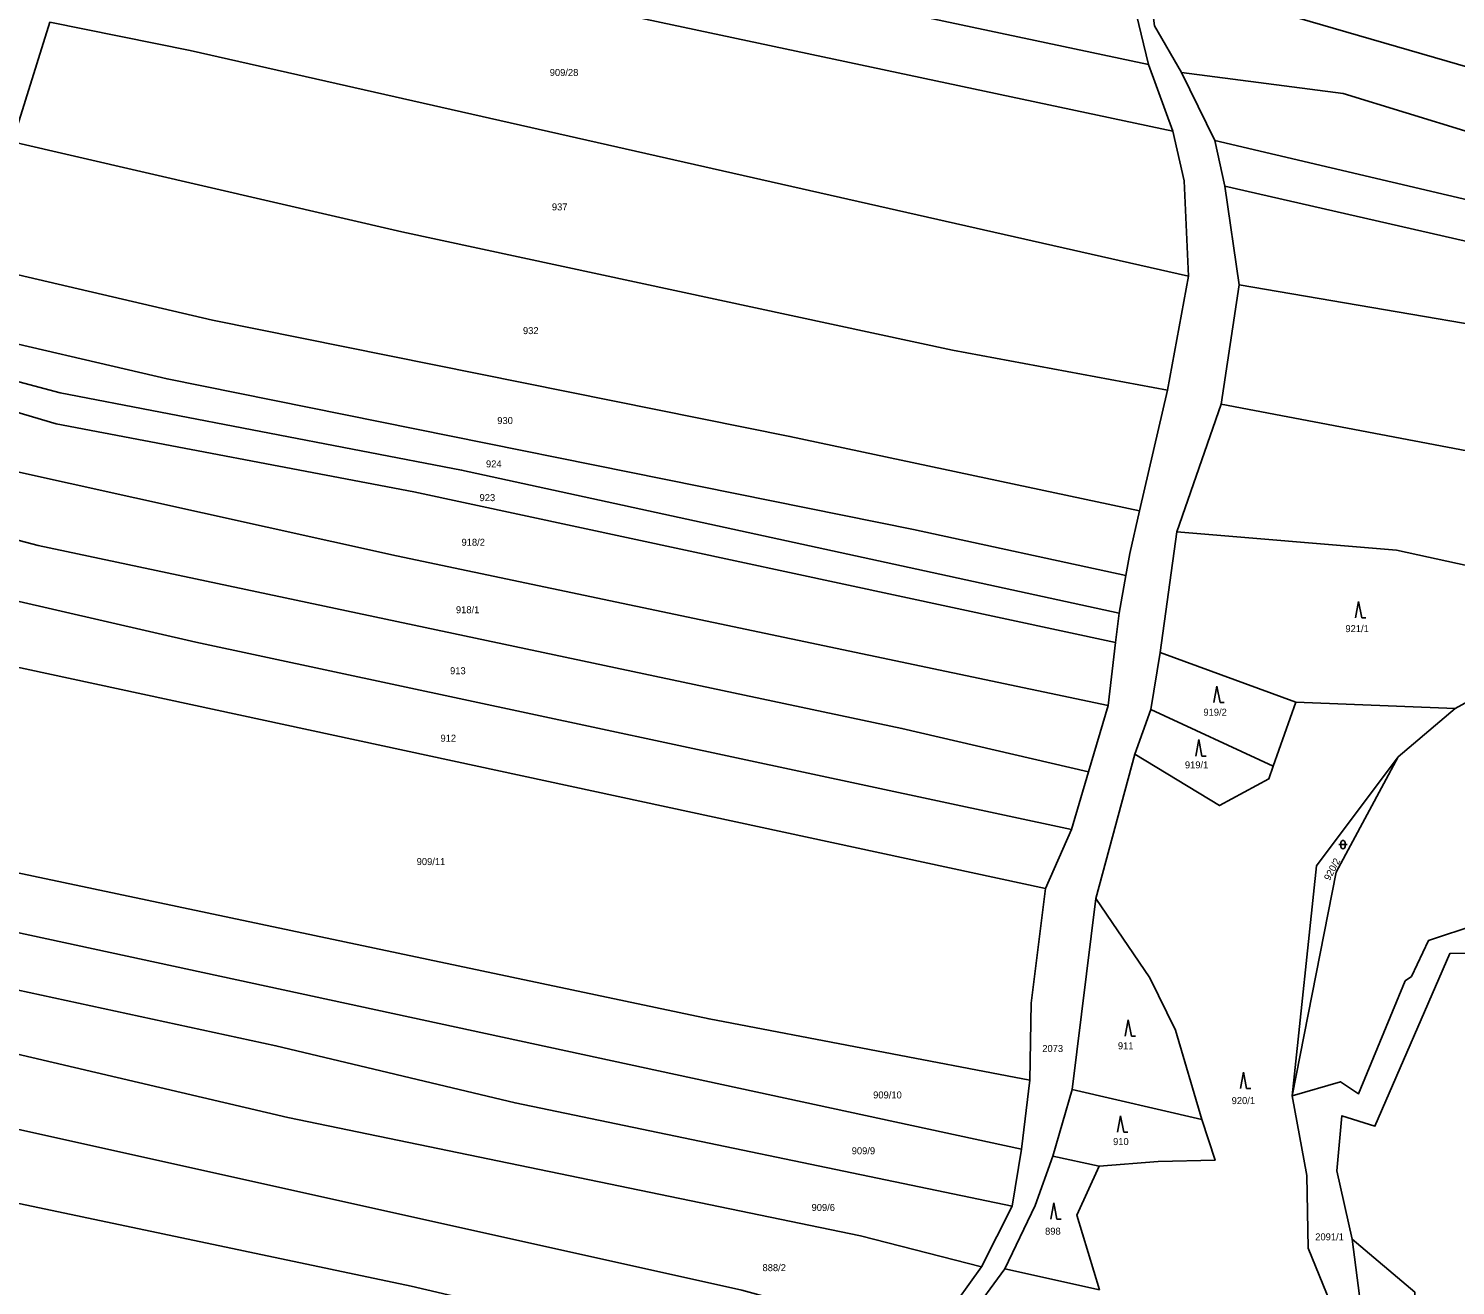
# Model space of a CAD drawing. Extents: x -755528 to -748832, y -1118122 to -1111095.
# Drawn here: x -751658.6 to -751311.9, y -1114360.4 to -1114054.9 of the extents above; entities that cross this region are included whole.
import ezdxf

# ---------------------------------------------------------------- set-up
doc = ezdxf.new("R2010")
doc.units = 0
for name, color, linetype in [('DZ_DO_PUPFL', 7, 'Continuous'), ('DZ_NAD_ZPF', 7, 'Continuous'), ('TZ_UMVŽST', 7, 'Continuous')]:
    doc.layers.add(name, color=color, linetype=linetype)

msp = doc.modelspace()

# ---------------------------------------------------------------- linework, layer by layer
at = {"layer": 'DZ_NAD_ZPF'}
for p, q in [((-751662.47, -1114082.43), (-751653.4, -1114053.34)), ((-751386.46, -1114063.67), (-751380.5, -1114079.86)), ((-751370.3, -1114082.15), (-751378.46, -1114065.6)), ((-751370.3, -1114082.15), (-751367.93, -1114093.24)), ((-751367.93, -1114093.24), (-751364.46, -1114117.2)), ((-751179.07, -1114136.42), (-751367.93, -1114093.24)), ((-751376.7, -1114115.14), (-751381.84, -1114142.81)), ((-751364.46, -1114117.2), (-751368.76, -1114146.2)), ((-751381.84, -1114142.81), (-751388.6, -1114172.14)), ((-751368.76, -1114146.2), (-751379.6, -1114177.27)), ((-751379.6, -1114177.27), (-751383.6, -1114206.62)), ((-751391.96, -1114187.89), (-751393.54, -1114197.05)), ((-751393.54, -1114197.05), (-751394.47, -1114204.17)), ((-751394.47, -1114204.17), (-751396.25, -1114219.48)), ((-751383.6, -1114206.62), (-751385.85, -1114220.41)), ((-751350.65, -1114218.63), (-751383.6, -1114206.62)), ((-751356.12, -1114234.25), (-751350.65, -1114218.63)), ((-751311.92, -1114220.2), (-751350.65, -1114218.63)), ((-751396.25, -1114219.48), (-751400.99, -1114235.58)), ((-751385.85, -1114220.41), (-751389.73, -1114231.34)), ((-751356.12, -1114234.25), (-751385.85, -1114220.41)), ((-751325.8, -1114231.91), (-751311.92, -1114220.2)), ((-751389.73, -1114231.34), (-751399.22, -1114266.37)), ((-751400.99, -1114235.58), (-751405.12, -1114249.62)), ((-751405.12, -1114249.62), (-751411.44, -1114263.92)), ((-751399.22, -1114266.37), (-751404.97, -1114312.81)), ((-751415.32, -1114310.51), (-751417.3, -1114327.34)), ((-751404.97, -1114312.81), (-751409.67, -1114329.05)), ((-751373.51, -1114320.1), (-751404.97, -1114312.81)), ((-751417.3, -1114327.34), (-751419.61, -1114341.15)), ((-751398.45, -1114331.48), (-751409.67, -1114329.05)), ((-751419.61, -1114341.15), (-751427.05, -1114355.89)), ((-751427.05, -1114355.89), (-751440, -1114373.97)), ((-751421.39, -1114356.4), (-751431.74, -1114370.53)), ((-751398.35, -1114361.51), (-751421.39, -1114356.4))]:
    msp.add_line(p, q, dxfattribs=at)
for points in [[(-751652.64, -1114005.18), (-751615.95, -1114012.83), (-751545.19, -1114029.93), (-751386.46, -1114063.67)], [(-751656.73, -1114020.3), (-751634.52, -1114024.64), (-751557.12, -1114042.28), (-751380.5, -1114079.86)], [(-751378.46, -1114065.6), (-751384.96, -1114054.23), (-751386.62, -1114041.68)], [(-751157.52, -1114093.5), (-751219, -1114078.74), (-751299.04, -1114067.13), (-751386.62, -1114041.68)], [(-751389.98, -1114046.15), (-751390.05, -1114048.94), (-751386.46, -1114063.67)], [(-751653.4, -1114053.34), (-751619.34, -1114060.25), (-751376.7, -1114115.14)], [(-751163.63, -1114112.42), (-751181.4, -1114107.64), (-751238.15, -1114094.51), (-751293.21, -1114084.85), (-751339.17, -1114070.7), (-751378.46, -1114065.6)], [(-751380.5, -1114079.86), (-751377.76, -1114091.97), (-751376.7, -1114115.14)], [(-751381.84, -1114142.81), (-751434.06, -1114133.07), (-751567.9, -1114104.32), (-751662.47, -1114082.43)], [(-751174.64, -1114128.35), (-751251.17, -1114108.41), (-751298.96, -1114098.94), (-751370.3, -1114082.15)], [(-751388.6, -1114172.14), (-751473.59, -1114154.06), (-751613.84, -1114125.84), (-751673.35, -1114111.98)], [(-751194.94, -1114148.87), (-751264.86, -1114134.23), (-751364.46, -1114117.2)], [(-751391.96, -1114187.89), (-751443.57, -1114176.67), (-751624.93, -1114140.1), (-751675.14, -1114128.4)], [(-751393.54, -1114197.05), (-751553.35, -1114162.25), (-751650.87, -1114143.51), (-751675.94, -1114136.81)], [(-751394.47, -1114204.17), (-751564.96, -1114167.55), (-751651.87, -1114151.04), (-751676.6, -1114143.68)], [(-751222.61, -1114171.57), (-751291.23, -1114160.97), (-751368.76, -1114146.2)], [(-751396.25, -1114219.48), (-751569.14, -1114183.13), (-751679.95, -1114158.57)], [(-751400.99, -1114235.58), (-751446.35, -1114225.04), (-751656.24, -1114180.61), (-751704.29, -1114167.95)], [(-751388.6, -1114172.14), (-751390.99, -1114182.53), (-751391.96, -1114187.89)], [(-751261.73, -1114195.8), (-751326.22, -1114181.71), (-751379.6, -1114177.27)], [(-751405.12, -1114249.62), (-751617.91, -1114204.07), (-751673.28, -1114191.34), (-751709.15, -1114180.74)], [(-751411.44, -1114263.92), (-751682.81, -1114205.56), (-751714.33, -1114194.38)], [(-751311.92, -1114220.2), (-751282.78, -1114204.18), (-751261.73, -1114195.8)], [(-751389.73, -1114231.34), (-751369.23, -1114243.78), (-751357.2, -1114237.32), (-751356.12, -1114234.25)], [(-751351.56, -1114314.35), (-751345.66, -1114258.47), (-751325.8, -1114231.91)], [(-751351.56, -1114314.35), (-751340.87, -1114259.97), (-751325.8, -1114231.91)], [(-751174.07, -1114245.8), (-751192.89, -1114256.46), (-751219.98, -1114246.87), (-751224.63, -1114238.56), (-751236.46, -1114238.27), (-751237.44, -1114246.98), (-751256.11, -1114266.62), (-751272.22, -1114268.55), (-751280.34, -1114274.03), (-751297.91, -1114275.48), (-751306.69, -1114272.72), (-751318.42, -1114276.63), (-751322.53, -1114285.34), (-751324.09, -1114286.41), (-751335.44, -1114313.9), (-751339.83, -1114310.92), (-751351.56, -1114314.35)], [(-751415.32, -1114310.51), (-751493.23, -1114295.64), (-751670.48, -1114258.18), (-751719.53, -1114245.56), (-751733.06, -1114243.67)], [(-751417.3, -1114327.34), (-751722.92, -1114261.35), (-751738.85, -1114258.89)], [(-751411.44, -1114263.92), (-751414.99, -1114291.86), (-751415.32, -1114310.51)], [(-751373.51, -1114320.1), (-751379.87, -1114298.38), (-751386.12, -1114285.66), (-751399.22, -1114266.37)], [(-751419.61, -1114341.15), (-751540.34, -1114316.08), (-751598.48, -1114302.18), (-751688.5, -1114282.75), (-751729.05, -1114272.75), (-751743.3, -1114270.61)], [(-751336.94, -1114349.21), (-751340.72, -1114332.55), (-751339.46, -1114319.19), (-751331.44, -1114321.73), (-751313.25, -1114279.76), (-751303.5, -1114279.58), (-751294.59, -1114284.61)], [(-751427.05, -1114355.89), (-751456.45, -1114348.34), (-751595.61, -1114319.59), (-751662.96, -1114303.8), (-751740.97, -1114286.6)], [(-751440, -1114373.97), (-751485.27, -1114361.58), (-751742.99, -1114304.3)], [(-751318.58, -1114420.36), (-751328.02, -1114392.91), (-751337.69, -1114375.82), (-751347.66, -1114351.38), (-751347.95, -1114333.72), (-751351.56, -1114314.35)], [(-751453.2, -1114391.28), (-751503.01, -1114375.24), (-751565.59, -1114360.64), (-751686.33, -1114335.17), (-751745.07, -1114320.79)], [(-751398.45, -1114331.48), (-751384.08, -1114330.3), (-751370.29, -1114330.01), (-751373.51, -1114320.1)], [(-751409.67, -1114329.05), (-751413.96, -1114341.04), (-751421.39, -1114356.4)], [(-751398.35, -1114361.51), (-751403.83, -1114343.32), (-751398.45, -1114331.48)], [(-751336.94, -1114349.21), (-751333.7, -1114374.26), (-751322.43, -1114387.43)], [(-751317.54, -1114384.7), (-751321.7, -1114379.74), (-751321.74, -1114362.05), (-751336.94, -1114349.21)]]:
    msp.add_lwpolyline(points, dxfattribs=at)
at = {"layer": 'TZ_UMVŽST'}
for p, q in [((-751335.4, -1114194.18), (-751336.15, -1114198.18)), ((-751334.65, -1114198.18), (-751335.4, -1114194.18)), ((-751334.65, -1114198.18), (-751333.654, -1114198.18)), ((-751369.81, -1114214.75), (-751370.56, -1114218.75)), ((-751369.06, -1114218.75), (-751369.81, -1114214.75)), ((-751369.06, -1114218.75), (-751368.064, -1114218.75)), ((-751374.22, -1114227.76), (-751374.97, -1114231.76)), ((-751373.47, -1114231.76), (-751374.22, -1114227.76)), ((-751373.47, -1114231.76), (-751372.474, -1114231.76)), ((-751340.191, -1114253.281), (-751338.189, -1114253.281)), ((-751339.691, -1114252.781), (-751339.691, -1114253.782)), ((-751338.689, -1114253.782), (-751338.689, -1114252.781)), ((-751391.36, -1114295.85), (-751392.11, -1114299.85)), ((-751390.61, -1114299.85), (-751391.36, -1114295.85)), ((-751390.61, -1114299.85), (-751389.614, -1114299.85)), ((-751363.35, -1114308.57), (-751364.1, -1114312.57)), ((-751362.6, -1114312.57), (-751363.35, -1114308.57)), ((-751362.6, -1114312.57), (-751361.604, -1114312.57)), ((-751393.22, -1114319.19), (-751393.97, -1114323.19)), ((-751392.47, -1114323.19), (-751393.22, -1114319.19)), ((-751392.47, -1114323.19), (-751391.474, -1114323.19)), ((-751409.45, -1114340.32), (-751410.2, -1114344.32)), ((-751408.7, -1114344.32), (-751409.45, -1114340.32)), ((-751408.7, -1114344.32), (-751407.704, -1114344.32))]:
    msp.add_line(p, q, dxfattribs=at)
for centre, start, end in [((-751339.19, -1114252.7809), 0, 180), ((-751339.19, -1114253.7809), 180, 359.987886)]:
    msp.add_arc(centre, 0.5, start, end, dxfattribs=at)

# ---------------------------------------------------------------- texts
at = {"layer": 'DZ_DO_PUPFL'}
for s, p in [('909/28', (-751531.937, -1114066.45)), ('937', (-751531.415, -1114099.13)), ('932', (-751538.445, -1114129.2)), ('930', (-751544.685, -1114151.06)), ('924', (-751547.425, -1114161.6)), ('923', (-751548.985, -1114169.8)), ('918/2', (-751553.368, -1114180.65)), ('918/1', (-751554.728, -1114197.05)), ('921/1', (-751338.608, -1114201.64)), ('913', (-751556.145, -1114211.87)), ('919/2', (-751373.108, -1114221.95)), ('912', (-751558.485, -1114228.27)), ('919/1', (-751377.608, -1114234.76)), ('909/11', (-751564.267, -1114258.26)), ('2073', (-751412.2527, -1114303.6908)), ('911', (-751393.885, -1114303.03)), ('909/10', (-751453.3509, -1114314.985)), ('920/1', (-751366.248, -1114316.36)), ('910', (-751395.055, -1114326.32)), ('909/9', (-751458.5619, -1114328.555)), ('909/6', (-751468.3219, -1114342.325)), ('898', (-751411.575, -1114348.11)), ('2091/1', (-751345.934, -1114349.4787)), ('888/2', (-751480.2319, -1114356.965))]:
    msp.add_text(s, height=1.7, dxfattribs=at).set_placement(p)
msp.add_text('920/2', height=1.7, rotation=62, dxfattribs=at).set_placement((-751342.428, -1114262.191))

doc.saveas('drawing.dxf')
